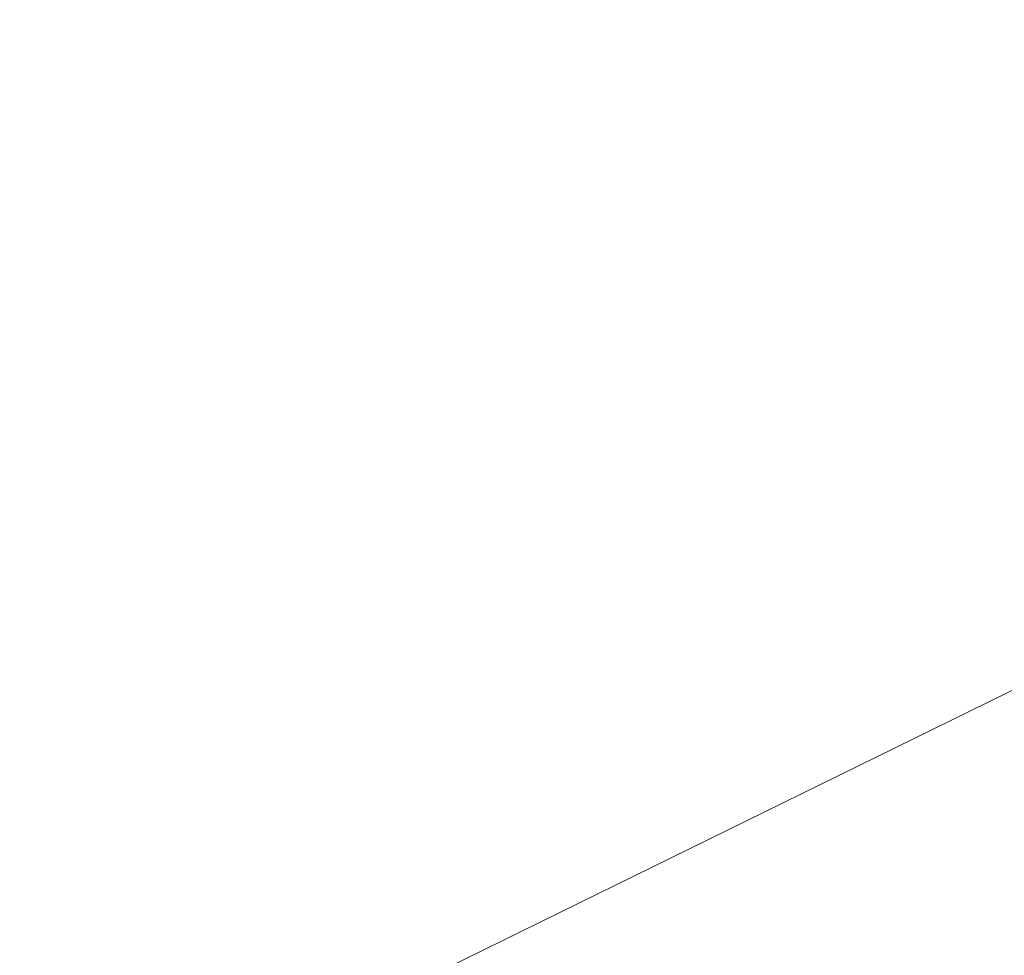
# Model space of a CAD drawing. Header units: millimetres. Extents: x 162876 to 168130, y 402614 to 405602.
# Tile 476 of 656: x 165488.083 to 165488.726, y 403903.141 to 403903.752. Entities that reach past the tile are written whole.
import ezdxf

# ---------------------------------------------------------------- set-up
doc = ezdxf.new("R2010")
doc.units = ezdxf.units.MM
for name, color, linetype, lineweight in [('X-CA190022.004-UO-BGT_Ondergrond$0$GE_203_VGOHaag_Lijn_GEM', 253, 'X-CA190022.004-UO-BGT_Ondergrond$0$Heg', 9), ('X-CA190022.004-UO-BGT_Ondergrond$0$GE_401_OTDErf_Vlak_GEM', 253, 'Continuous', 9), ('X-CA190022.004-UO-BGT_Ondergrond$0$GE_479_BTDGroenvoorziening_grasenkruida_GEM', 253, 'Continuous', 9), ('X-CA190022.004-UO-OPB_Opbreek_v0.1$0$V-WE-VH-VERHARDING_TEGEL-A-200', 252, 'Continuous', 18)]:
    doc.layers.add(name, color=color, linetype=linetype, lineweight=lineweight)
doc.layers.add('X-CA190022.004-UO-OPB_Opbreek_v0.1$0$V-WE-VH-VERHARDING_ASFALT-A-200 DEKLAAG FREZEN', color=32, linetype='Continuous', lineweight=18, transparency=0.5)
doc.linetypes.add('X-CA190022.004-UO-BGT_Ondergrond$0$Heg', pattern='A,5,-1.5,[2,dgnlstyle-meierijstad.shx,S=0.007937,R=45,X=0,Y=0],-1.5', length=8)

msp = doc.modelspace()

# ---------------------------------------------------------------- hatches: boundary and pattern name
at = {"layer": 'X-CA190022.004-UO-OPB_Opbreek_v0.1$0$V-WE-VH-VERHARDING_ASFALT-A-200 DEKLAAG FREZEN'}
h = msp.add_hatch(dxfattribs=at)
h.set_pattern_fill('AVH-ASFALT', color=256, scale=0.5, pattern_type=2)
h.set_pattern_definition([(60, (0, 0), (-0.4330127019, 0.25), []), (120, (0, 0), (-0.4330127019, -0.25), [])])
h.paths.add_polyline_path([(165509.78164, 403931.39003), (165512.25764, 403933.86503), (165509.6084, 403936.19285), (165509.27892, 403935.85379), (165480.23664, 403905.16803, 0.008697), (165475.24665, 403899.70227), (165477.82145, 403897.43244, -0.008776), (165479.15414, 403898.87403), (165480.27364, 403900.06203), (165495.02764, 403915.72603)])
at = {"layer": 'X-CA190022.004-UO-OPB_Opbreek_v0.1$0$V-WE-VH-VERHARDING_TEGEL-A-200'}
h = msp.add_hatch(dxfattribs=at)
h.set_pattern_fill('AVH-TEGEL_300X300_HALFST-SO', color=256, scale=2, pattern_type=2)
h.set_pattern_definition([(0, (0, 0), (0.6, 0.3), [0.6, -0.6]), (90, (0, 0), (-0.6, 4e-17), [])])
edge = h.paths.add_edge_path()
edge.add_line((165468.51054, 403879.87953), (165470.31232, 403879.37847))
edge.add_line((165470.31232, 403879.37847), (165470.3534, 403879.57893))
edge.add_arc((165621.53471, 403843.81993), 155.35281, 166.2628531, 166.6923715, ccw=False)
edge.add_arc((165501.66923, 403873.13001), 31.95583, 144.719179, 166.276236, ccw=False)
edge.add_arc((165508.15829, 403869.43146), 39.39602, 137.846814, 145.779077, ccw=False)
edge.add_line((165478.95193, 403895.87072), (165480.04535, 403897.03017))
edge.add_line((165480.04535, 403897.03017), (165509.51568, 403928.28851))
edge.add_line((165509.51568, 403928.28851), (165514.01797, 403932.91087))
edge.add_arc((165515.30174, 403931.40494), 1.97886, 52.13781, 130.44674, ccw=False)
edge.add_line((165516.51629, 403932.96723), (165517.00655, 403932.53436))
edge.add_line((165517.00655, 403932.53436), (165524.0861, 403926.28353))
edge.add_line((165524.0861, 403926.28353), (165525.34615, 403927.72424))
edge.add_line((165525.34615, 403927.72424), (165518.02681, 403934.16222))
edge.add_arc((165515.30112, 403931.48056), 3.82371, 44.53348, 128.01372)
edge.add_line((165512.94629, 403934.49312), (165512.2257, 403933.76556))
edge.add_line((165512.2257, 403933.76556), (165509.75041, 403931.29127))
edge.add_line((165509.75041, 403931.29127), (165480.24323, 403899.96415))
edge.add_line((165480.24323, 403899.96415), (165478.00497, 403897.58893))
edge.add_arc((165523.17964, 403857.29249), 60.53556, 138.2665917, 144.3671748)
edge.add_arc((165502.04626, 403872.99973), 34.21119, 145.127978, 166.390148)
edge.add_arc((165598.90477, 403848.73096), 134.06299, 166.0501152, 166.5649618)

# ---------------------------------------------------------------- linework, layer by layer
at = {"layer": 'X-CA190022.004-UO-BGT_Ondergrond$0$GE_203_VGOHaag_Lijn_GEM'}
msp.add_line((165499.634, 403908.667), (165487.482, 403902.701), dxfattribs=at)
at = {"layer": 'X-CA190022.004-UO-BGT_Ondergrond$0$GE_401_OTDErf_Vlak_GEM', "flags": 128}
msp.add_lwpolyline([(165475.856, 403840.688), (165471.251, 403861.21), (165478.197, 403864.547), (165481.737, 403866.247), (165491.124, 403870.755), (165512.35, 403880.95), (165510.661, 403882.579), (165509.24, 403883.95), (165508.858, 403883.764), (165504.2, 403888.18), (165501.75, 403890.633), (165487.482, 403902.701), (165499.634, 403908.667), (165524.544, 403920.283), (165523.107, 403917.625), (165542.892, 403898.827)], dxfattribs=at)
at = {"layer": 'X-CA190022.004-UO-BGT_Ondergrond$0$GE_479_BTDGroenvoorziening_grasenkruida_GEM', "flags": 128}
msp.add_lwpolyline([(165524.544, 403920.283), (165499.634, 403908.667), (165487.482, 403902.701), (165501.75, 403890.633), (165504.2, 403888.18), (165503.307, 403887.747), (165502.733, 403887.468), (165468.64, 403870.919), (165469.04, 403872.87), (165470.412, 403879.566)], dxfattribs=at)

doc.saveas('drawing.dxf')
